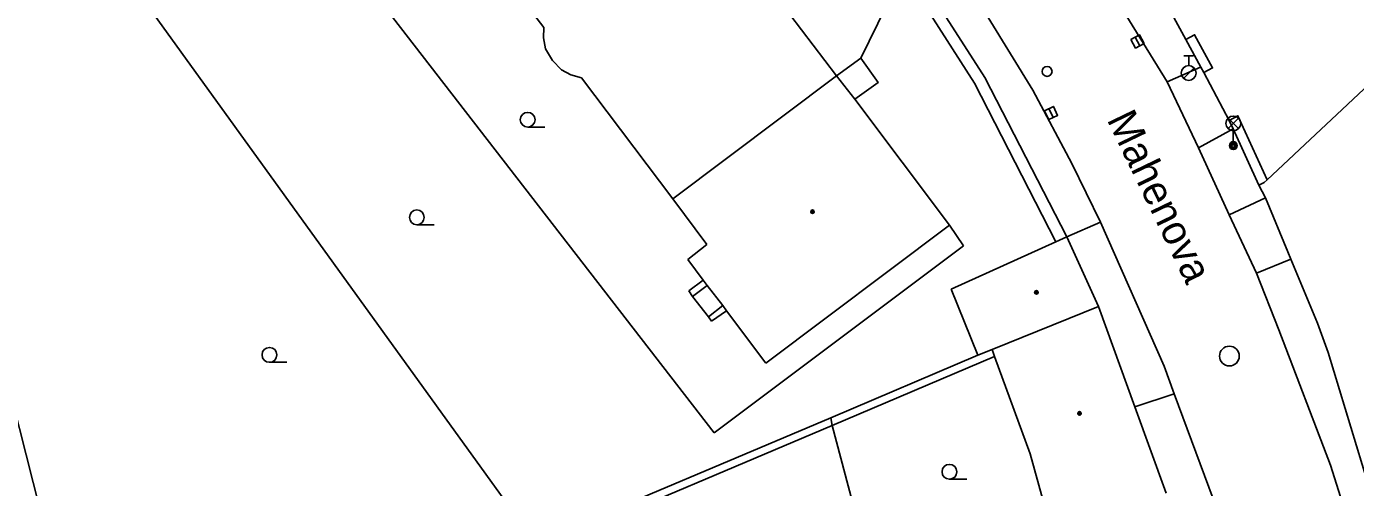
# Model space of a CAD drawing. Extents: x -600309 to -598967, y -1161267 to -1160292.
# Drawn here: x -599682.9 to -599615.6, y -1160553.4 to -1160530 of the extents above; entities that cross this region are included whole.
import ezdxf

# ---------------------------------------------------------------- set-up
doc = ezdxf.new("R2010")
doc.units = 0
for name, color, linetype in [('Level 10', 7, 'Continuous'), ('Level 11', 7, 'Continuous'), ('Level 27', 7, 'Continuous'), ('Level 28', 7, 'Continuous'), ('Level 33', 7, 'Continuous'), ('Level 36', 7, 'Continuous'), ('Level 39', 7, 'Continuous'), ('Level 49', 7, 'Continuous'), ('Level 5', 7, 'Continuous'), ('Level 51', 7, 'Continuous'), ('Level 7', 7, 'Continuous'), ('Level 8', 7, 'Continuous')]:
    doc.layers.add(name, color=color, linetype=linetype)

msp = doc.modelspace()

# ---------------------------------------------------------------- linework, layer by layer
at = {"layer": 'Level 10'}
for points in [[(-599625.11, -1160532.84), (-599627.7199, -1160528.57), (-599630.54, -1160523.9699)], [(-599636.31, -1160526.1), (-599631.92, -1160533.26), (-599629.94, -1160536.98), (-599628.49, -1160539.96)], [(-599623.51, -1160536.19), (-599625.11, -1160532.84)], [(-599621.96, -1160539.58), (-599623.51, -1160536.19)], [(-599628.49, -1160539.96), (-599625.26, -1160547.25), (-599624.75, -1160548.65)], [(-599620.58, -1160542.53), (-599621.96, -1160539.58)], [(-599619.44, -1160545.41), (-599620.58, -1160542.53)], [(-599614.87, -1160559.43), (-599615.83, -1160555.44), (-599616.82, -1160552.27), (-599619.4416, -1160545.4146)], [(-599624.75, -1160548.65), (-599622.34, -1160555.1599), (-599620.49, -1160561.7), (-599619.45, -1160565.79)]]:
    msp.add_lwpolyline(points, dxfattribs=at)
at = {"layer": 'Level 11'}
for points in [[(-599638.49, -1160527.25), (-599640.63, -1160531.63)], [(-599640.93, -1160533.7199), (-599639.75, -1160532.87), (-599640.63, -1160531.63), (-599641.87, -1160532.54)], [(-599625.11, -1160532.84), (-599623.41, -1160532.1), (-599623.39, -1160532.09)], [(-599623.51, -1160536.19), (-599621.76, -1160535.2199)], [(-599620.12, -1160538.7199), (-599621.96, -1160539.58)], [(-599630.19, -1160540.7), (-599628.49, -1160539.96)], [(-599620.58, -1160542.53), (-599618.83, -1160541.83)], [(-599624.75, -1160548.65), (-599626.75, -1160549.31)]]:
    msp.add_lwpolyline(points, dxfattribs=at)
at = {"layer": 'Level 27'}
for p, q in [((-599626.731, -1160530.5712), (-599626.489, -1160531.0088)), ((-599631.0965, -1160534.1938), (-599630.8835, -1160534.6462))]:
    msp.add_line(p, q, dxfattribs=at)
for points in [[(-599626.9498, -1160530.6922), (-599626.7078, -1160531.1298), (-599626.2702, -1160530.8878), (-599626.5122, -1160530.4502)], [(-599631.3227, -1160534.3003), (-599631.1097, -1160534.7527), (-599630.6573, -1160534.5397), (-599630.8703, -1160534.0873)]]:
    msp.add_lwpolyline(points, close=True, dxfattribs=at)
msp.add_circle((-599621.95, -1160546.74), 0.5, dxfattribs=at)
at = {"layer": 'Level 28'}
for p, q in [((-599624.26, -1160531.515), (-599623.76, -1160531.515)), ((-599624.01, -1160532.015), (-599624.01, -1160531.515)), ((-599624.268, -1160532.662), (-599623.738, -1160532.132))]:
    msp.add_line(p, q, dxfattribs=at)
for centre, radius in [((-599631.19, -1160532.31), 0.25), ((-599624.01, -1160532.39), 0.375)]:
    msp.add_circle(centre, radius, dxfattribs=at)
at = {"layer": 'Level 33'}
for p, q in [((-599622.015, -1160535.21), (-599621.485, -1160534.68)), ((-599622.015, -1160534.68), (-599621.485, -1160535.21)), ((-599621.75, -1160535.32), (-599621.75, -1160536.07))]:
    msp.add_line(p, q, dxfattribs=at)
for centre, radius in [((-599621.75, -1160534.945), 0.375), ((-599621.75, -1160536.07), 0.2), ((-599621.75, -1160536.07), 0.1445), ((-599621.75, -1160536.07), 0.0876)]:
    msp.add_circle(centre, radius, dxfattribs=at)
at = {"layer": 'Level 36'}
for p, q in [((-599657.52, -1160535.135), (-599656.645, -1160535.135)), ((-599663.14, -1160540.085), (-599662.265, -1160540.085)), ((-599670.61, -1160547.055), (-599669.735, -1160547.055)), ((-599636.14, -1160552.985), (-599635.265, -1160552.985))]:
    msp.add_line(p, q, dxfattribs=at)
for centre in [(-599657.5201, -1160534.7599), (-599663.1401, -1160539.7099), (-599670.6101, -1160546.6799), (-599636.1401, -1160552.6099)]:
    msp.add_circle(centre, 0.375, dxfattribs=at)
at = {"layer": 'Level 39'}
for centre, radius in [((-599643.08, -1160539.42), 0.09), ((-599643.08, -1160539.42), 0.0398), ((-599631.73, -1160543.51), 0.09), ((-599631.73, -1160543.51), 0.0398), ((-599629.55, -1160549.65), 0.09), ((-599629.55, -1160549.65), 0.0398)]:
    msp.add_circle(centre, radius, dxfattribs=at)
at = {"layer": 'Level 5'}
for points in [[(-599656.7, -1160530.09), (-599661.68, -1160523.59)], [(-599646, -1160527.07), (-599641.87, -1160532.54)], [(-599656.7199, -1160530.61), (-599656.7, -1160530.09)], [(-599656.61, -1160531.1599), (-599656.7199, -1160530.61)], [(-599656.27, -1160531.75), (-599656.61, -1160531.1599)], [(-599655.81, -1160532.23), (-599656.27, -1160531.75)], [(-599655.34, -1160532.48), (-599655.81, -1160532.23)], [(-599654.79, -1160532.63), (-599655.34, -1160532.48)], [(-599650.17, -1160538.77), (-599654.79, -1160532.63)], [(-599641.87, -1160532.54), (-599650.17, -1160538.77)], [(-599641.87, -1160532.54), (-599640.93, -1160533.7199)], [(-599640.93, -1160533.7199), (-599636.13, -1160540.1)], [(-599650.17, -1160538.77), (-599648.44, -1160541.08)], [(-599636.13, -1160540.1), (-599645.45, -1160547.1)], [(-599630.74, -1160540.95), (-599630.19, -1160540.7)], [(-599630.19, -1160540.7), (-599628.59, -1160544.2199)], [(-599649.4, -1160541.85), (-599648.44, -1160541.08)], [(-599636.05, -1160543.35), (-599630.74, -1160540.95)], [(-599648.62, -1160542.9), (-599649.4, -1160541.85)], [(-599648.42, -1160543.1599), (-599648.62, -1160542.9)], [(-599647.63, -1160544.18), (-599648.42, -1160543.1599)], [(-599634.7, -1160546.69), (-599636.05, -1160543.35)], [(-599647.44, -1160544.44), (-599647.63, -1160544.18)], [(-599628.59, -1160544.2199), (-599633.98, -1160546.4)], [(-599628.59, -1160544.2199), (-599626.75, -1160549.31)], [(-599645.45, -1160547.1), (-599647.44, -1160544.44)], [(-599633.98, -1160546.4), (-599634.7, -1160546.69)], [(-599633.85, -1160546.76), (-599633.98, -1160546.4)], [(-599632.05, -1160551.69), (-599633.85, -1160546.76)], [(-599626.75, -1160549.31), (-599625.1599, -1160553.69)], [(-599632.05, -1160551.69), (-599631.04, -1160555.37)]]:
    msp.add_lwpolyline(points, dxfattribs=at)
at = {"layer": 'Level 51'}
for points in [[(-599673.9699, -1160517.13), (-599648.06, -1160550.63)], [(-599680.09, -1160524.39), (-599657.14, -1160556.19)], [(-599680.13, -1160562.83), (-599688.19, -1160531.04)], [(-599635.43, -1160541.15), (-599636.13, -1160540.1)], [(-599648.06, -1160550.63), (-599635.43, -1160541.15)], [(-599649.35, -1160543.44), (-599648.62, -1160542.9)], [(-599649.1599, -1160543.7199), (-599649.35, -1160543.44)], [(-599649.1599, -1160543.7199), (-599648.42, -1160543.1599)], [(-599648.36, -1160544.75), (-599649.1599, -1160543.7199)], [(-599647.63, -1160544.18), (-599648.36, -1160544.75)], [(-599648.21, -1160544.98), (-599648.36, -1160544.75)], [(-599647.44, -1160544.44), (-599648.21, -1160544.98)]]:
    msp.add_lwpolyline(points, dxfattribs=at)
at = {"layer": 'Level 7'}
for points in [[(-599637.99, -1160526.93), (-599638.49, -1160527.25), (-599634.87, -1160532.9099), (-599630.74, -1160540.95)], [(-599637.81, -1160527.21), (-599634.35, -1160532.61), (-599630.19, -1160540.7)], [(-599623.24, -1160532.37), (-599622.8, -1160532.13), (-599623.71, -1160530.45), (-599624.15, -1160530.69)], [(-599624.15, -1160530.69), (-599623.39, -1160532.09)], [(-599623.39, -1160532.09), (-599623.24, -1160532.37)], [(-599614.6, -1160532.7), (-599620.04, -1160537.8)], [(-599620.04, -1160537.8), (-599621.52, -1160534.56), (-599621.96, -1160534.79)], [(-599621.76, -1160535.2199), (-599621.96, -1160534.79)], [(-599620.46, -1160538.08), (-599621.76, -1160535.2199)], [(-599620.04, -1160537.8), (-599620.19, -1160537.94), (-599620.46, -1160538.08)], [(-599620.12, -1160538.7199), (-599620.46, -1160538.08)], [(-599618.83, -1160541.83), (-599618.98, -1160541.46)], [(-599617.49, -1160545.08), (-599618.07, -1160543.6599), (-599618.83, -1160541.83)], [(-599642.1599, -1160549.88), (-599634.7, -1160546.69)], [(-599642.09, -1160550.26), (-599633.85, -1160546.76)], [(-599612.44, -1160561.03), (-599614.64, -1160554.13), (-599616.95, -1160546.56)], [(-599656.87, -1160556.09), (-599642.1599, -1160549.88)], [(-599649.54, -1160576.28), (-599656.37, -1160556.31), (-599642.09, -1160550.26)], [(-599642.09, -1160550.26), (-599642.1599, -1160549.88)], [(-599639.81, -1160558.86), (-599642.09, -1160550.26)]]:
    msp.add_lwpolyline(points, dxfattribs=at)
at = {"layer": 'Level 8'}
for points in [[(-599624.76, -1160529.58), (-599624.15, -1160530.69)], [(-599623.24, -1160532.37), (-599621.96, -1160534.79)], [(-599620.12, -1160538.7199), (-599618.98, -1160541.46)], [(-599617.49, -1160545.08), (-599616.95, -1160546.56)]]:
    msp.add_lwpolyline(points, dxfattribs=at)

# ---------------------------------------------------------------- texts
at = {"layer": 'Level 49'}
msp.add_text('Mahenova', height=1.5, rotation=295.74, dxfattribs=at).set_placement((-599628.18, -1160534.74))

doc.saveas('drawing.dxf')
